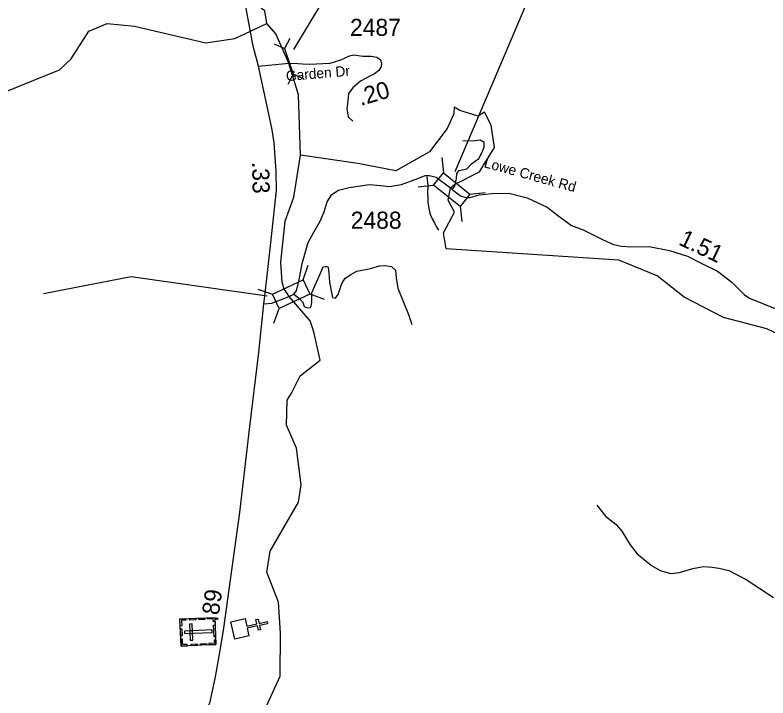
# Model space of a CAD drawing. Extents: x 1248224 to 1454986, y 825081 to 985870.
# Drawn here: x 1355092 to 1360595, y 845654 to 850647 of the extents above; entities that cross this region are included whole.
import ezdxf

# ---------------------------------------------------------------- set-up
doc = ezdxf.new("R2010")
doc.units = 0
for name, color, linetype in [('Exist Cultural Cemetery CELL', 7, 'Continuous'), ('Exist Cultural Church CELL', 7, 'Continuous'), ('Exist Hydrographic Creek Single Shore', 7, 'Continuous'), ('Exist Hydrographic Misc Water Feature', 7, 'Continuous'), ('Exist Road Non-System Type 51', 7, 'Continuous'), ('Exist Road Primary NC Attributed', 7, 'Continuous'), ('Exist Road Primary NC Mileage Hundredths English Label', 7, 'Continuous'), ('Exist Road Secondary Mileage Hundredths English Label', 7, 'Continuous'), ('Exist Road Secondary Structure Culvert CELL', 7, 'Continuous'), ('Exist Road Secondary Structure Culvert Number Label', 7, 'Continuous'), ('Exist Road Secondary Structure Standard Bridge CELL', 7, 'Continuous'), ('Exist Road Secondary Structure Standard Bridge Number Label', 7, 'Continuous'), ('Exist Road Secondary Type 20 Attributed', 7, 'Continuous'), ('Exist Road Secondary Type 51 Attributed', 7, 'Continuous'), ('Exist Road Secondary Type 51 Label', 7, 'Continuous'), ('Exist Road Secondary Type 51 Number Label', 7, 'Continuous')]:
    doc.layers.add(name, color=color, linetype=linetype)

msp = doc.modelspace()

# ---------------------------------------------------------------- linework, layer by layer
at = {"layer": 'Exist Cultural Cemetery CELL'}
for points in [[(1356306.5, 846032.4), (1356297.2, 846231.3), (1356551.6, 846243.2), (1356560.8, 846044.3)], [(1356340.5, 846233.4), (1356341.1, 846222.1), (1356308.9, 846220.6), (1356310.8, 846180), (1356299.7, 846179.5), (1356297.3, 846231.4)], [(1356372.6, 846076.4), (1356391.2, 846077.2), (1356385.7, 846194.9), (1356367.1, 846194)], [(1356414, 846225.4), (1356370.8, 846223.4), (1356370.3, 846234.8), (1356413.5, 846236.8)], [(1356479.9, 846228.4), (1356436.6, 846226.4), (1356436.1, 846237.8), (1356479.4, 846239.8)], [(1356553.1, 846210.1), (1356541.6, 846209.5), (1356540.6, 846231.5), (1356500.2, 846229.6), (1356499.7, 846240.7), (1356551.6, 846243.2)], [(1356303.1, 846106.4), (1356300.6, 846158.2), (1356312, 846158.7), (1356314.4, 846106.9)], [(1356330.7, 846142.7), (1356331.6, 846124), (1356534.1, 846133.5), (1356533.2, 846152.2)], [(1356546.7, 846101.2), (1356542.7, 846185.9), (1356554.1, 846186.5), (1356558.1, 846101.7)], [(1356349.8, 846034.4), (1356349.2, 846045.8), (1356317.1, 846044.3), (1356315.2, 846084.8), (1356304.1, 846084.3), (1356306.5, 846032.4)], [(1356423.8, 846037.9), (1356380.6, 846035.9), (1356380, 846047.2), (1356423.3, 846049.3)], [(1356491, 846041), (1356447.7, 846039), (1356447.2, 846050.4), (1356490.5, 846052.4)], [(1356559.3, 846077.3), (1356547.8, 846076.8), (1356548.8, 846054.8), (1356508.4, 846052.9), (1356509, 846041.8), (1356560.8, 846044.2)]]:
    msp.add_lwpolyline(points, close=True, dxfattribs=at)
at = {"layer": 'Exist Cultural Church CELL'}
msp.add_lwpolyline([(1356773, 846234.6), (1356785.6, 846179.1), (1356859.9, 846195.8), (1356852.8, 846227), (1356868.4, 846230.5), (1356875.4, 846199.3), (1356934.1, 846212.5), (1356937.6, 846196.9), (1356879, 846183.7), (1356886, 846152.5), (1356870.4, 846149), (1356863.4, 846180.2), (1356789.1, 846163.5), (1356801.6, 846107.2), (1356697.8, 846083.8), (1356669.1, 846211.2)], close=True, dxfattribs=at)
at = {"layer": 'Exist Hydrographic Creek Single Shore'}
for points in [[(1356932.5, 850586.3), (1356918.5, 850678.5), (1356893.5, 850695.5), (1356784.5, 851048.9), (1356755.6, 851211.4), (1356900.1, 851432.8), (1356976.7, 851476.3), (1357088.2, 851497.2), (1357191, 851608.8), (1357292.8, 851702), (1357309.4, 851754), (1357275.4, 851819.3), (1357062.4, 852043.2), (1357018, 852050.2), (1356965.7, 852031), (1356818.5, 851920.8), (1356760.2, 851884.6), (1356721.5, 851890.7), (1356695, 851967.1)], [(1357093.9, 850296.6), (1356997.5, 850509.5), (1356932.5, 850586.3)], [(1357178.5, 849622.8), (1357163.1, 850062.8), (1357093.9, 850296.6)], [(1358486.4, 849501.9), (1358596.9, 849678.4), (1358572.1, 849841.1), (1358524.3, 849936.8), (1358478.1, 849908.8), (1358342.9, 849950), (1358301.7, 849973.1), (1358300.1, 849925.3), (1358250.6, 849818), (1358122, 849648.1), (1357876.4, 849507.9), (1357597.8, 849562.3), (1357178.5, 849622.8)], [(1357095.8, 848589.1), (1357082.6, 848609.7), (1357059.5, 848642.7), (1357044.7, 848693.8), (1357033.6, 848839.4), (1357067.5, 849139.2), (1357130.5, 849315.2), (1357178.5, 849622.8)], [(1360767.6, 848267), (1360586.6, 848352.8), (1360270.6, 848434.6), (1359982.6, 848584.9), (1359785.6, 848739.8), (1359504.5, 848853.8), (1358244.1, 848938), (1358222.6, 849055.1), (1358303.4, 849205.3), (1358258.9, 849294.3), (1358274.6, 849383.1), (1358303.4, 849407.8), (1358486.4, 849501.9)], [(1356914, 845556.6), (1357029.2, 845812.3), (1357031.5, 846126.3), (1357018, 846353.6), (1356932.8, 846573.4), (1356957.5, 846728.2), (1357164.6, 847085.5), (1357183.6, 847213.1), (1357148.6, 847479.7), (1357076.5, 847648.6), (1357080.5, 847832.4), (1357115.6, 847887.4), (1357176, 848010.2), (1357321.6, 848123), (1357277.1, 848330.9), (1357249.9, 848411.7), (1357095.8, 848589.1)]]:
    msp.add_lwpolyline(points, dxfattribs=at)
at = {"layer": 'Exist Hydrographic Misc Water Feature'}
msp.add_lwpolyline([(1354458.5, 847671.7), (1354264.5, 847944.8), (1353984.4, 848459.2), (1353945.5, 848574.9), (1353964.4, 848692.7), (1354276.4, 849244.5), (1354436.5, 849681.2), (1354514.5, 849830.7), (1354608.5, 849920.6), (1355416.5, 850245.8), (1355501.5, 850326.2), (1355630.5, 850530.5), (1355765.5, 850586.8), (1355965.4, 850566.4), (1356487.5, 850444.2), (1356697.5, 850476.1), (1356932.5, 850586.3)], dxfattribs=at)
at = {"layer": 'Exist Road Non-System Type 51'}
for points in [[(1357690.2, 850202.5), (1357615.9, 850163.4), (1357561.1, 850114.4), (1357529.4, 850074), (1357523.7, 850019.2), (1357517.9, 849961.5), (1357526.6, 849903.8), (1357561.1, 849872.1)], [(1358291.9, 849376.8), (1358306.9, 849397.1), (1358318.4, 849451.9), (1358321.3, 849489.4), (1358338.6, 849509.6), (1358393.4, 849524), (1358428, 849558.6), (1358482.7, 849599), (1358505.8, 849645.2), (1358520.2, 849682.7), (1358520.2, 849714.4), (1358491.4, 849731.7), (1358436.6, 849726), (1358364.5, 849728.8)], [(1358101.5, 849464.3), (1358108.2, 849400.1), (1358107.1, 849344.1), (1358108.4, 849308), (1358109.7, 849276), (1358113.2, 849247.9), (1358118.6, 849221.8), (1358129.9, 849183.5), (1358141.4, 849157.3), (1358156.8, 849127), (1358170.2, 849100.7), (1358187.7, 849074.3)], [(1357130.3, 848606.3), (1357162.8, 848578.9), (1357194.5, 848547.2), (1357206, 848515.4), (1357226.2, 848506.8), (1357255, 848509.7), (1357260.8, 848544.3), (1357260.8, 848616.4), (1357283.8, 848668.3), (1357324.2, 848760.6), (1357344.4, 848806.8), (1357358.8, 848809.7), (1357370.3, 848809.7), (1357381.9, 848803.9), (1357384.7, 848763.5), (1357390.5, 848694.3), (1357404.9, 848619.3), (1357413.6, 848581.8), (1357433.7, 848576), (1357453.9, 848604.8), (1357479.9, 848685.6), (1357505.8, 848723.1), (1357546.2, 848749.1), (1357589.4, 848775.1), (1357690.3, 848795.2), (1357756.6, 848812.6), (1357797, 848815.4), (1357843.1, 848809.7), (1357871.9, 848780.8), (1357877.7, 848726), (1357889.2, 848651), (1357967, 848457.7), (1357993, 848385.6)], [(1359344.5, 847063), (1359408, 846983.6), (1359485.3, 846922.1), (1359526.9, 846872.5), (1359588.4, 846773.2), (1359640, 846707.8), (1359745.1, 846622.4), (1359806.5, 846584.7), (1359881.9, 846564.9), (1359949.3, 846570.8), (1360046.4, 846600.6), (1360123.8, 846614.5), (1360187.2, 846610.5), (1360236.8, 846602.6), (1360308.2, 846584.7), (1360435.1, 846519.3), (1360635.3, 846388.3)]]:
    msp.add_lwpolyline(points, dxfattribs=at)
at = {"layer": 'Exist Road Primary NC Attributed'}
for points in [[(1356871.2, 850273.1), (1356831.6, 850421), (1356763.2, 850789.3), (1356670.8, 851201.4), (1356592.6, 851551.3)], [(1356909.6, 848534.5), (1356921.2, 848614.9), (1356955.6, 848916), (1357003.1, 849365.1), (1357000.4, 849505.9), (1356987.2, 849712), (1356971.3, 849807.1), (1356929.1, 850002.5), (1356871.2, 850273.1)], [(1355720.2, 844130.6), (1355724.2, 844243.7), (1355731.9, 844346.3), (1355758.2, 844454.6), (1355789.9, 844539.1), (1355826.9, 844623.7), (1355871.7, 844705.5), (1355927.2, 844779.5), (1356211.8, 845108.3), (1356341.2, 845264.2), (1356423, 845401.5), (1356467.5, 845483.9), (1356481, 845528.3), (1356517.8, 845624.9), (1356557.4, 845807.2), (1356594.4, 846015.9), (1356618.1, 846163.8), (1356668.1, 846518.6), (1356734.1, 847009.9), (1356807.9, 847639.3), (1356873.9, 848180.8), (1356909.6, 848534.5)]]:
    msp.add_lwpolyline(points, dxfattribs=at)
at = {"layer": 'Exist Road Secondary Structure Culvert CELL'}
for p, q in [((1356986.7, 850437.6), (1357062.4, 850402.8)), ((1357101.2, 850476.4), (1357062.4, 850402.8)), ((1357062.4, 850402.8), (1357126.1, 850214.9)), ((1357087.3, 850141.2), (1357126.1, 850214.9)), ((1357201.8, 850180.1), (1357126.1, 850214.9))]:
    msp.add_line(p, q, dxfattribs=at)
at = {"layer": 'Exist Road Secondary Structure Culvert Number Label'}
msp.add_line((1357129.9, 850396.7), (1357946.5, 851747.7), dxfattribs=at)
at = {"layer": 'Exist Road Secondary Structure Standard Bridge CELL'}
for p, q in [((1358212.1, 849606.8), (1358224.1, 849494.2)), ((1358038.9, 849392), (1358151.5, 849404.1)), ((1358416.8, 849338.2), (1358529.3, 849350.3)), ((1358345.7, 849250.1), (1358357.8, 849137.6)), ((1357197.2, 848711.2), (1357235.4, 848817.7)), ((1356866.3, 848644), (1356972.9, 848605.8)), ((1357245.6, 848608.8), (1357352.1, 848570.6)), ((1356984.1, 848394.5), (1357022.3, 848501.1))]:
    msp.add_line(p, q, dxfattribs=at)
for points in [[(1358224.1, 849494.2), (1358417.1, 849338.7), (1358344.4, 849248.5), (1358151.5, 849404.1)], [(1356972.9, 848605.8), (1357197, 848711.6), (1357246.4, 848606.9), (1357022.3, 848501.1)]]:
    msp.add_lwpolyline(points, close=True, dxfattribs=at)
at = {"layer": 'Exist Road Secondary Structure Standard Bridge Number Label'}
msp.add_line((1358309.1, 849502.6), (1359008.2, 851150.4), dxfattribs=at)
msp.add_lwpolyline([(1356934.2, 848591.2), (1355940, 848733.2), (1355301, 848609)], dxfattribs=at)
at = {"layer": 'Exist Road Secondary Type 20 Attributed'}
msp.add_lwpolyline([(1357395.1, 850296.3), (1357473.5, 850319.2), (1357535.5, 850348.3), (1357568.5, 850356.2), (1357633.1, 850346.9), (1357695.2, 850345.6), (1357735.5, 850339), (1357764.5, 850320.5), (1357769.8, 850296.7), (1357767.1, 850267.7), (1357751.3, 850241.3), (1357718.3, 850217.5), (1357690.2, 850202.5)], dxfattribs=at)
at = {"layer": 'Exist Road Secondary Type 51 Attributed'}
for points in [[(1356871.2, 850273.1), (1357093.9, 850296.6), (1357158.4, 850294.1), (1357192.7, 850291.5), (1357244.2, 850287.5), (1357395.1, 850296.3)], [(1357095.8, 848589.1), (1357130.3, 848606.3), (1357148.9, 848630.3), (1357167.6, 848710.1), (1357191.5, 848829.8), (1357234, 848984.2), (1357276.6, 849058.7), (1357321.8, 849141.2), (1357351, 849207.7), (1357372.3, 849282.2), (1357406.4, 849334.2), (1357456.9, 849366.1), (1357534.1, 849387.4), (1357683, 849408.7), (1357762.7, 849400.7), (1357829.2, 849392.8), (1357917, 849408.7), (1358036.6, 849451.3), (1358089.8, 849475.2), (1358121.7, 849475.2), (1358169.6, 849461.9), (1358274.6, 849383.1)], [(1358274.6, 849383.1), (1358287.8, 849372.4), (1358329, 849339.4), (1358352.9, 849323.7), (1358389.2, 849313.8), (1358419.7, 849313.8), (1358484.8, 849332.8), (1358576.4, 849342.2), (1358701.4, 849344.9), (1358834.3, 849310.3), (1358982, 849241.9), (1359056.4, 849183.4), (1359160.1, 849108.9), (1359245.2, 849076.9), (1359386.1, 849005.1), (1359465.9, 848970.5), (1359524.4, 848957.2), (1359596.2, 848951.9), (1359726.5, 848954.5), (1359876.5, 848925.7), (1360006.8, 848883.1), (1360121.1, 848824.6), (1360227.5, 848774), (1360331.2, 848694.2), (1360421.6, 848603.7), (1360461.5, 848577.1), (1360652.9, 848499.9)], [(1356909.6, 848534.5), (1356968.1, 848539.8), (1357095.8, 848589.1)]]:
    msp.add_lwpolyline(points, dxfattribs=at)

# ---------------------------------------------------------------- texts
at = {"layer": 'Exist Road Primary NC Mileage Hundredths English Label'}
for s, rotation, p in [('.33', 271.0978, (1356824.8, 849572.7)), ('.89', 81.9819, (1356574.8, 846208.9))]:
    msp.add_text(s, height=125, rotation=rotation, dxfattribs=at).set_placement(p)
at = {"layer": 'Exist Road Secondary Mileage Hundredths English Label'}
for s, rotation, p in [('.20', 16.2961, (1357618.5, 849982.4)), ('1.51', 334.5749, (1359935.5, 848971.5))]:
    msp.add_text(s, height=125, rotation=rotation, dxfattribs=at).set_placement(p)
at = {"layer": 'Exist Road Secondary Type 51 Label'}
for s, rotation, p in [('Garden Dr', 4.876, (1357075.7, 850163.9)), ('Lowe Creek Rd', 344.5708, (1358514.5, 849535.5))]:
    msp.add_text(s, height=75, rotation=rotation, dxfattribs=at).set_placement(p)
at = {"layer": 'Exist Road Secondary Type 51 Number Label'}
for s, p in [('2487', (1357540.4, 850495)), ('2488', (1357545.7, 849084.8))]:
    msp.add_text(s, height=125, dxfattribs=at).set_placement(p)

doc.saveas('drawing.dxf')
